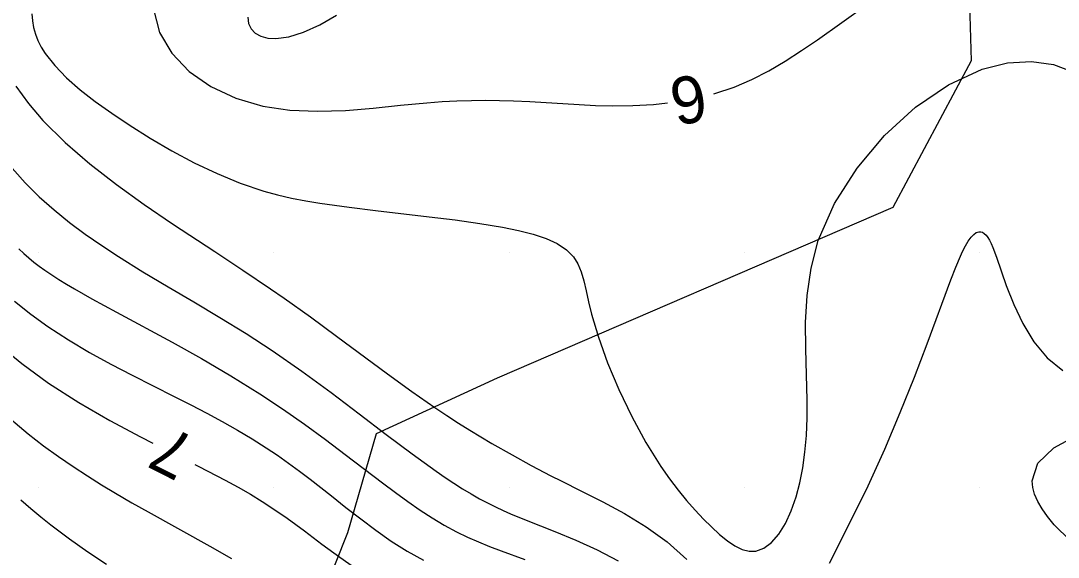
# Model space of a CAD drawing. Extents: x 2602990 to 2605851, y 618069 to 619180.
# Drawn here: x 2603189.25 to 2603233.33, y 618417.04 to 618439.82 of the extents above; entities that cross this region are included whole.
import ezdxf

# ---------------------------------------------------------------- set-up
doc = ezdxf.new("R2010")
doc.units = 0
for name, color, linetype in [('DTM Contours Major', 7, 'Continuous'), ('DTM Contours Major Text', 7, 'Continuous'), ('DTM Contours Minor', 7, 'Continuous'), ('DTM Contours Minor Text', 7, 'Continuous'), ('Exist DTM QL2 LIDAR Elevation Point', 7, 'Continuous'), ('Exist Roads EOP', 7, 'Continuous'), ('PH Exist DTM Obscure Area', 7, 'Continuous')]:
    doc.layers.add(name, color=color, linetype=linetype)

msp = doc.modelspace()

# ---------------------------------------------------------------- linework, layer by layer
at = {"layer": 'DTM Contours Major'}
for points in [[(2603218.693, 618436.715), (2603218.736, 618436.726), (2603219.563, 618437.001), (2603220.309, 618437.321), (2603221.031, 618437.693), (2603221.734, 618438.107), (2603222.42, 618438.552), (2603223.094, 618439.017), (2603226.209, 618441.24)], [(2603194.896, 618440.309), (2603195.149, 618439.324), (2603195.666, 618438.44), (2603196.406, 618437.67), (2603197.327, 618437.029), (2603198.385, 618436.532), (2603199.539, 618436.193), (2603200.683, 618436.024), (2603201.858, 618435.976), (2603203.045, 618436.017), (2603204.227, 618436.113), (2603205.386, 618436.232), (2603206.506, 618436.34), (2603207.154, 618436.388), (2603207.784, 618436.421), (2603208.399, 618436.44), (2603209.001, 618436.446), (2603209.594, 618436.44), (2603210.18, 618436.423), (2603210.881, 618436.389), (2603212.973, 618436.259), (2603213.675, 618436.227), (2603214.382, 618436.211), (2603215.258, 618436.221), (2603216.138, 618436.271), (2603216.731, 618436.336)]]:
    msp.add_lwpolyline(points, dxfattribs=at)
at = {"layer": 'DTM Contours Minor'}
for points in [[(2603189.728, 618440.114), (2603189.745, 618439.82), (2603189.794, 618439.533), (2603189.874, 618439.252), (2603189.984, 618438.976), (2603190.125, 618438.704), (2603190.294, 618438.434), (2603190.699, 618437.915), (2603191.197, 618437.401), (2603191.774, 618436.892), (2603192.418, 618436.389), (2603193.116, 618435.891), (2603193.855, 618435.399), (2603194.748, 618434.839), (2603195.673, 618434.299), (2603196.624, 618433.792), (2603197.595, 618433.33), (2603198.58, 618432.926), (2603199.574, 618432.591), (2603200.165, 618432.429), (2603200.76, 618432.292), (2603201.359, 618432.175), (2603201.964, 618432.074), (2603202.578, 618431.985), (2603203.201, 618431.904), (2603204.328, 618431.767), (2603206.602, 618431.502), (2603207.703, 618431.364), (2603208.75, 618431.217), (2603209.72, 618431.055), (2603210.404, 618430.915), (2603211.022, 618430.757), (2603211.569, 618430.573), (2603212.041, 618430.357), (2603212.431, 618430.101), (2603212.735, 618429.799), (2603212.924, 618429.501), (2603213.065, 618429.162), (2603213.175, 618428.782), (2603213.271, 618428.356), (2603213.373, 618427.885), (2603213.498, 618427.365), (2603213.792, 618426.382), (2603214.186, 618425.301), (2603214.664, 618424.167), (2603215.211, 618423.024), (2603215.81, 618421.917), (2603216.446, 618420.891), (2603216.809, 618420.372), (2603217.175, 618419.89), (2603217.54, 618419.446), (2603217.901, 618419.038), (2603218.253, 618418.666), (2603218.594, 618418.329), (2603218.941, 618418.009), (2603219.272, 618417.737), (2603219.59, 618417.521), (2603219.897, 618417.371), (2603220.193, 618417.296), (2603220.483, 618417.303), (2603220.822, 618417.43), (2603221.148, 618417.676), (2603221.454, 618418.029), (2603221.736, 618418.478), (2603221.986, 618419.01), (2603222.199, 618419.611), (2603222.355, 618420.202), (2603222.477, 618420.835), (2603222.568, 618421.508), (2603222.629, 618422.218), (2603222.661, 618422.961), (2603222.665, 618423.733), (2603222.637, 618424.791), (2603222.601, 618425.887), (2603222.595, 618427.013), (2603222.657, 618428.16), (2603222.825, 618429.321), (2603223.135, 618430.488), (2603223.825, 618432.057), (2603224.785, 618433.563), (2603225.954, 618434.945), (2603227.27, 618436.146), (2603228.67, 618437.104), (2603230.094, 618437.761), (2603231.171, 618438.031), (2603232.193, 618438.096), (2603233.128, 618437.965), (2603233.945, 618437.649)], [(2603198.897, 618439.973), (2603198.93, 618439.702), (2603199.037, 618439.474), (2603199.212, 618439.293), (2603199.449, 618439.162), (2603199.743, 618439.086), (2603200.087, 618439.067), (2603200.644, 618439.143), (2603201.271, 618439.336), (2603201.952, 618439.641), (2603202.668, 618440.054)], [(2603189.042, 618437.048), (2603189.577, 618436.313), (2603190.195, 618435.593), (2603191.14, 618434.655), (2603192.192, 618433.747), (2603193.323, 618432.868), (2603194.501, 618432.02), (2603195.699, 618431.203), (2603197.495, 618430.018), (2603198.686, 618429.234), (2603199.857, 618428.446), (2603200.44, 618428.044), (2603201.559, 618427.247), (2603202.671, 618426.433), (2603204.832, 618424.831), (2603205.862, 618424.083), (2603206.844, 618423.397), (2603207.353, 618423.058), (2603207.848, 618422.739), (2603208.331, 618422.438), (2603208.805, 618422.152), (2603209.272, 618421.877), (2603210.132, 618421.386), (2603210.932, 618420.944), (2603211.766, 618420.504), (2603212.204, 618420.282), (2603213.071, 618419.853), (2603213.979, 618419.397), (2603214.903, 618418.897), (2603215.822, 618418.334), (2603216.711, 618417.692), (2603217.549, 618416.954)], [(2603188.566, 618433.931), (2603189.436, 618432.941), (2603190.039, 618432.345), (2603190.667, 618431.787), (2603191.319, 618431.261), (2603191.993, 618430.759), (2603192.69, 618430.277), (2603193.41, 618429.807), (2603194.445, 618429.165), (2603195.513, 618428.526), (2603196.606, 618427.881), (2603197.713, 618427.221), (2603198.826, 618426.536), (2603199.935, 618425.818), (2603201.197, 618424.944), (2603202.433, 618424.041), (2603203.631, 618423.137), (2603204.781, 618422.259), (2603205.874, 618421.435), (2603206.898, 618420.694), (2603207.282, 618420.43), (2603207.656, 618420.182), (2603208.023, 618419.95), (2603208.385, 618419.732), (2603208.746, 618419.528), (2603209.108, 618419.336), (2603209.422, 618419.18), (2603209.741, 618419.032), (2603210.063, 618418.889), (2603210.726, 618418.613), (2603211.939, 618418.132), (2603212.839, 618417.764), (2603213.745, 618417.353), (2603214.637, 618416.884)], [(2603223.617, 618416.798), (2603224.425, 618418.393), (2603225.256, 618420.079), (2603225.965, 618421.638), (2603226.62, 618423.189), (2603227.218, 618424.693), (2603227.757, 618426.108), (2603228.762, 618428.815), (2603228.975, 618429.363), (2603229.17, 618429.828), (2603229.264, 618430.029), (2603229.388, 618430.268), (2603229.508, 618430.468), (2603229.624, 618430.628), (2603229.738, 618430.748), (2603229.847, 618430.827), (2603229.954, 618430.864), (2603230.034, 618430.865), (2603230.112, 618430.841), (2603230.188, 618430.792), (2603230.263, 618430.72), (2603230.336, 618430.624), (2603230.408, 618430.505), (2603230.48, 618430.359), (2603230.553, 618430.19), (2603230.702, 618429.789), (2603231.123, 618428.577), (2603231.437, 618427.778), (2603231.822, 618426.967), (2603232.289, 618426.195), (2603232.853, 618425.515), (2603233.526, 618424.978)], [(2603189.166, 618430.133), (2603189.377, 618429.941), (2603189.592, 618429.756), (2603189.812, 618429.577), (2603190.039, 618429.402), (2603190.274, 618429.232), (2603190.567, 618429.031), (2603190.874, 618428.833), (2603191.196, 618428.634), (2603191.535, 618428.434), (2603192.267, 618428.02), (2603193.315, 618427.448), (2603195.678, 618426.173), (2603196.929, 618425.477), (2603198.184, 618424.746), (2603199.41, 618423.987), (2603200.378, 618423.343), (2603201.305, 618422.692), (2603202.192, 618422.042), (2603203.041, 618421.403), (2603204.624, 618420.196), (2603205.167, 618419.79), (2603205.695, 618419.406), (2603206.214, 618419.045), (2603206.728, 618418.71), (2603207.244, 618418.401), (2603207.766, 618418.12), (2603208.226, 618417.899), (2603208.695, 618417.696), (2603209.173, 618417.504), (2603209.661, 618417.319), (2603210.669, 618416.951)], [(2603188.989, 618427.917), (2603189.684, 618427.364), (2603190.398, 618426.846), (2603191.276, 618426.271), (2603192.174, 618425.738), (2603193.082, 618425.239), (2603193.99, 618424.767), (2603195.771, 618423.874), (2603196.471, 618423.519), (2603197.153, 618423.164), (2603197.815, 618422.807), (2603198.457, 618422.445), (2603199.079, 618422.074), (2603199.681, 618421.694), (2603200.16, 618421.371), (2603200.629, 618421.04), (2603201.089, 618420.701), (2603201.545, 618420.356), (2603202.45, 618419.646), (2603203.067, 618419.156), (2603203.693, 618418.667), (2603204.332, 618418.189), (2603204.988, 618417.732), (2603205.663, 618417.305), (2603206.362, 618416.919)], [(2603188.19, 618426.155), (2603189.291, 618425.264), (2603190.432, 618424.436), (2603191.724, 618423.606), (2603193.036, 618422.849), (2603194.34, 618422.153), (2603194.861, 618421.889)], [(2603188.349, 618423.297), (2603189.574, 618422.276), (2603190.221, 618421.779), (2603190.854, 618421.32), (2603191.476, 618420.894), (2603192.086, 618420.496), (2603192.687, 618420.122), (2603193.278, 618419.766), (2603193.975, 618419.36), (2603194.661, 618418.97), (2603197.288, 618417.515), (2603198.205, 618416.996)], [(2603234.513, 618417.086), (2603233.161, 618418.425), (2603232.876, 618418.77), (2603232.641, 618419.1), (2603232.456, 618419.415), (2603232.323, 618419.717), (2603232.243, 618420.005), (2603232.217, 618420.281), (2603232.464, 618421.043), (2603233.14, 618421.695), (2603234.16, 618422.235)], [(2603196.646, 618420.987), (2603196.819, 618420.901), (2603197.938, 618420.32), (2603198.489, 618420.018), (2603199.013, 618419.715), (2603199.515, 618419.408), (2603200.048, 618419.061), (2603200.57, 618418.699), (2603201.307, 618418.16), (2603202.049, 618417.604), (2603202.802, 618417.048), (2603203.573, 618416.508)], [(2603189.25, 618419.482), (2603189.679, 618419.113), (2603190.107, 618418.759), (2603190.535, 618418.417), (2603191.316, 618417.829), (2603192.105, 618417.276), (2603192.901, 618416.754)]]:
    msp.add_lwpolyline(points, dxfattribs=at)
at = {"layer": 'Exist DTM QL2 LIDAR Elevation Point'}
for p, q in [((2603190, 618430), (2603190, 618430)), ((2603200, 618430), (2603200, 618430)), ((2603210, 618430), (2603210, 618430)), ((2603220, 618430), (2603220, 618430)), ((2603230, 618430), (2603230, 618430)), ((2603190, 618420), (2603190, 618420)), ((2603200, 618420), (2603200, 618420)), ((2603210, 618420), (2603210, 618420)), ((2603220, 618420), (2603220, 618420)), ((2603230, 618420), (2603230, 618420))]:
    msp.add_line(p, q, dxfattribs=at)
at = {"layer": 'Exist Roads EOP'}
for points in [[(2603230.17, 618389.98), (2603282.929, 618409.597), (2603332.773, 618427.868), (2603388.167, 618448.413), (2603437.203, 618466.721), (2603490.778, 618486.527), (2603539.039, 618504.558), (2603597.451, 618526.156), (2603651.053, 618545.972), (2603705.208, 618566.084), (2603762.02, 618587.183), (2603820.334, 618609.162), (2603876.341, 618629.99), (2603934.909, 618652.28), (2603996.409, 618675.568), (2604033.216, 618689.957), (2604052.01, 618697.199)], [(2604034.633, 618668.486), (2603984.89, 618650.123), (2603936.767, 618631.654), (2603888.195, 618613.335), (2603837.766, 618594.258), (2603782.918, 618573.705), (2603731.939, 618554.39), (2603671.126, 618532.171), (2603621.822, 618514.106), (2603561.545, 618491.877), (2603506.421, 618471.293), (2603452.163, 618451.33), (2603398.364, 618431.316), (2603341.431, 618410.355), (2603281.65, 618388.199), (2603223.033, 618366.475), (2603185.717, 618352.612)]]:
    msp.add_spline(points, degree=3, dxfattribs=at)
at = {"layer": 'PH Exist DTM Obscure Area'}
msp.add_lwpolyline([(2603229.472, 618443.43), (2603229.63, 618438.113), (2603226.301, 618431.897), (2603209.493, 618424.645), (2603204.349, 618422.287), (2603203.137, 618418.077), (2603201.097, 618412.954), (2603195.666, 618408.122), (2603188.311, 618403.483)], dxfattribs=at)

# ---------------------------------------------------------------- texts
at = {"layer": 'DTM Contours Major Text'}
msp.add_text('6', height=2, rotation=190.9325, dxfattribs=at).set_placement((2603218.171, 618437.594))
at = {"layer": 'DTM Contours Minor Text'}
msp.add_text('7', height=2, rotation=153.2086, dxfattribs=at).set_placement((2603196.787, 618422.034))

doc.saveas('drawing.dxf')
